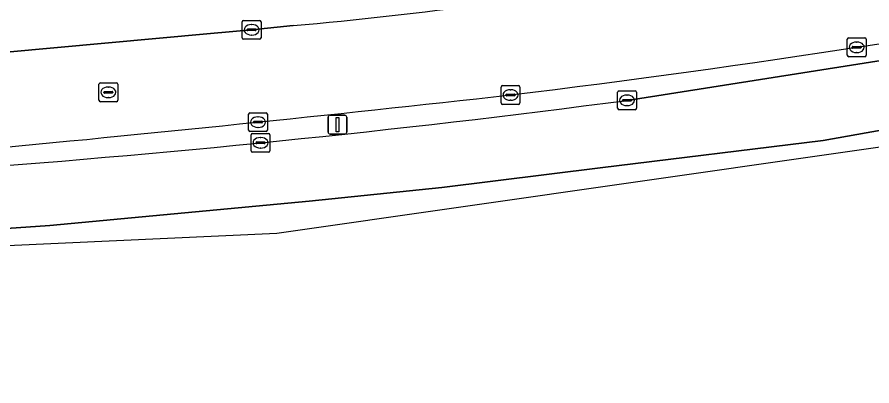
# Model space of a CAD drawing. Extents: x 160023 to 161302, y 384750 to 385707.
# Drawn here: x 160600.36 to 160645.83, y 384797.96 to 384817.61 of the extents above; entities that cross this region are included whole.
import ezdxf

# ---------------------------------------------------------------- set-up
doc = ezdxf.new("R2010")
doc.units = 0
for name, color, linetype in [('IMGEO_Kolk', 7, 'Continuous'), ('IMGEO_Lichtmast', 7, 'Continuous'), ('IMGEO_Rijbaan_lokaal_open', 7, 'Continuous'), ('IMGEO_Rijbaan_regionaal_gesloten', 7, 'Continuous'), ('IMGEO_Rioolput', 7, 'Continuous'), ('IMGEO_Verkeerseiland_open', 7, 'Continuous'), ('IMGEO_Voetpad_open', 7, 'Continuous')]:
    doc.layers.add(name, color=color, linetype=linetype)

msp = doc.modelspace()

# ---------------------------------------------------------------- linework, layer by layer
at = {"layer": 'IMGEO_Kolk'}
for p, q in [((160612.336, 384816.504), (160612.336, 384817.356)), ((160612.411, 384817.43), (160613.263, 384817.43)), ((160612.824, 384817.21), (160612.849, 384817.21)), ((160613.337, 384817.356), (160613.337, 384816.504)), ((160612.595, 384816.924), (160612.595, 384816.936)), ((160613.033, 384816.887), (160612.635, 384816.887)), ((160612.638, 384816.973), (160613.036, 384816.973)), ((160612.847, 384816.65), (160612.822, 384816.65)), ((160613.079, 384816.936), (160613.079, 384816.924)), ((160613.263, 384816.43), (160612.411, 384816.43)), ((160644.524, 384815.571), (160644.524, 384816.423)), ((160644.599, 384816.497), (160645.451, 384816.497)), ((160645.012, 384816.277), (160645.037, 384816.277)), ((160645.525, 384816.423), (160645.525, 384815.571)), ((160644.783, 384815.991), (160644.783, 384816.003)), ((160645.221, 384815.954), (160644.823, 384815.954)), ((160644.826, 384816.04), (160645.224, 384816.04)), ((160645.267, 384816.003), (160645.267, 384815.991)), ((160645.451, 384815.497), (160644.599, 384815.497)), ((160645.035, 384815.717), (160645.01, 384815.717)), ((160626.184, 384813.955), (160627.036, 384813.955)), ((160626.109, 384813.029), (160626.109, 384813.881)), ((160626.368, 384813.449), (160626.368, 384813.461)), ((160626.411, 384813.498), (160626.809, 384813.498)), ((160626.597, 384813.735), (160626.622, 384813.735)), ((160626.852, 384813.461), (160626.852, 384813.449)), ((160627.11, 384813.881), (160627.11, 384813.029)), ((160632.306, 384812.745), (160632.306, 384813.597)), ((160632.381, 384813.671), (160633.233, 384813.671)), ((160632.794, 384813.451), (160632.819, 384813.451)), ((160633.307, 384813.597), (160633.307, 384812.745)), ((160626.806, 384813.412), (160626.408, 384813.412)), ((160626.62, 384813.175), (160626.595, 384813.175)), ((160632.565, 384813.165), (160632.565, 384813.177)), ((160633.003, 384813.128), (160632.605, 384813.128)), ((160632.608, 384813.214), (160633.006, 384813.214)), ((160633.049, 384813.177), (160633.049, 384813.165)), ((160627.036, 384812.955), (160626.184, 384812.955)), ((160633.233, 384812.671), (160632.381, 384812.671)), ((160632.817, 384812.891), (160632.792, 384812.891)), ((160612.675, 384811.585), (160612.675, 384812.437)), ((160612.75, 384812.511), (160613.602, 384812.511)), ((160613.163, 384812.291), (160613.188, 384812.291)), ((160613.676, 384812.437), (160613.676, 384811.585)), ((160612.934, 384812.005), (160612.934, 384812.017)), ((160613.372, 384811.968), (160612.974, 384811.968)), ((160612.977, 384812.054), (160613.375, 384812.054)), ((160613.186, 384811.731), (160613.161, 384811.731)), ((160613.418, 384812.017), (160613.418, 384812.005)), ((160613.602, 384811.511), (160612.75, 384811.511)), ((160612.81, 384810.483), (160612.81, 384811.335)), ((160612.885, 384811.409), (160613.737, 384811.409)), ((160613.298, 384811.189), (160613.323, 384811.189)), ((160613.811, 384811.335), (160613.811, 384810.483)), ((160613.069, 384810.903), (160613.069, 384810.915)), ((160613.507, 384810.866), (160613.109, 384810.866)), ((160613.112, 384810.952), (160613.51, 384810.952)), ((160613.553, 384810.915), (160613.553, 384810.903)), ((160613.737, 384810.409), (160612.885, 384810.409)), ((160613.321, 384810.629), (160613.296, 384810.629))]:
    msp.add_line(p, q, dxfattribs=at)
for points in [[(160612.336, 384816.504), (160612.336, 384817.356)], [(160612.411, 384817.43), (160613.263, 384817.43)], [(160613.337, 384817.356), (160613.337, 384816.504)], [(160613.263, 384816.43), (160612.411, 384816.43)], [(160644.524, 384815.571), (160644.524, 384816.423)], [(160644.599, 384816.497), (160645.451, 384816.497)], [(160645.525, 384816.423), (160645.525, 384815.571)], [(160645.451, 384815.497), (160644.599, 384815.497)], [(160626.184, 384813.955), (160627.036, 384813.955)], [(160626.109, 384813.029), (160626.109, 384813.881)], [(160627.11, 384813.881), (160627.11, 384813.029)], [(160632.306, 384812.745), (160632.306, 384813.597)], [(160632.381, 384813.671), (160633.233, 384813.671)], [(160633.307, 384813.597), (160633.307, 384812.745)], [(160627.036, 384812.955), (160626.184, 384812.955)], [(160633.233, 384812.671), (160632.381, 384812.671)], [(160612.675, 384811.585), (160612.675, 384812.437)], [(160612.75, 384812.511), (160613.602, 384812.511)], [(160613.676, 384812.437), (160613.676, 384811.585)], [(160613.602, 384811.511), (160612.75, 384811.511)], [(160612.81, 384810.483), (160612.81, 384811.335)], [(160612.885, 384811.409), (160613.737, 384811.409)], [(160613.811, 384811.335), (160613.811, 384810.483)], [(160613.737, 384810.409), (160612.885, 384810.409)]]:
    msp.add_lwpolyline(points, dxfattribs=at)
for centre, radius, start, end in [((160612.413, 384817.354), 0.0765, 91.552, 178.448), ((160612.413, 384817.354), 0.0765, 91.552, 178.448), ((160613.261, 384817.354), 0.0765, 1.552, 88.448), ((160613.261, 384817.354), 0.0765, 1.552, 88.448), ((160612.635, 384816.933), 0.0403, 85.8775, 175.7526), ((160612.632, 384816.923), 0.0366, 178.938, 274.7102), ((160613.036, 384816.93), 0.043, 264.8664, 352.4533), ((160613.04, 384816.935), 0.0386, 1.7309, 96.639), ((160612.413, 384816.506), 0.0765, 181.552, 268.448), ((160612.413, 384816.506), 0.0765, 181.552, 268.448), ((160613.261, 384816.506), 0.0765, 271.552, 358.448), ((160613.261, 384816.506), 0.0765, 271.552, 358.448), ((160644.601, 384816.421), 0.0765, 91.552, 178.448), ((160644.601, 384816.421), 0.0765, 91.552, 178.448), ((160645.449, 384816.421), 0.0765, 1.552, 88.448), ((160645.449, 384816.421), 0.0765, 1.552, 88.448), ((160644.823, 384816), 0.0403, 85.8775, 175.7526), ((160644.82, 384815.99), 0.0366, 178.938, 274.7102), ((160645.224, 384815.997), 0.043, 264.8664, 352.4533), ((160645.228, 384816.002), 0.0386, 1.7309, 96.639), ((160644.601, 384815.573), 0.0765, 181.552, 268.448), ((160644.601, 384815.573), 0.0765, 181.552, 268.448), ((160645.449, 384815.573), 0.0765, 271.552, 358.448), ((160645.449, 384815.573), 0.0765, 271.552, 358.448), ((160626.186, 384813.879), 0.0765, 91.552, 178.448), ((160626.186, 384813.879), 0.0765, 91.552, 178.448), ((160627.034, 384813.879), 0.0765, 1.552, 88.448), ((160627.034, 384813.879), 0.0765, 1.552, 88.448), ((160626.408, 384813.458), 0.0403, 85.8775, 175.7526), ((160626.405, 384813.448), 0.0366, 178.938, 274.7102), ((160626.809, 384813.455), 0.043, 264.8664, 352.4533), ((160626.813, 384813.46), 0.0386, 1.7309, 96.639), ((160632.383, 384813.595), 0.0765, 91.552, 178.448), ((160632.383, 384813.595), 0.0765, 91.552, 178.448), ((160633.231, 384813.595), 0.0765, 1.552, 88.448), ((160633.231, 384813.595), 0.0765, 1.552, 88.448), ((160626.186, 384813.031), 0.0765, 181.552, 268.448), ((160626.186, 384813.031), 0.0765, 181.552, 268.448), ((160627.034, 384813.031), 0.0765, 271.552, 358.448), ((160627.034, 384813.031), 0.0765, 271.552, 358.448), ((160632.605, 384813.174), 0.0403, 85.8775, 175.7526), ((160632.602, 384813.164), 0.0366, 178.938, 274.7102), ((160633.006, 384813.171), 0.043, 264.8664, 352.4533), ((160633.01, 384813.176), 0.0386, 1.7309, 96.639), ((160632.383, 384812.747), 0.0765, 181.552, 268.448), ((160632.383, 384812.747), 0.0765, 181.552, 268.448), ((160633.231, 384812.747), 0.0765, 271.552, 358.448), ((160633.231, 384812.747), 0.0765, 271.552, 358.448), ((160612.752, 384812.435), 0.0765, 91.552, 178.448), ((160612.752, 384812.435), 0.0765, 91.552, 178.448), ((160613.6, 384812.435), 0.0765, 1.552, 88.448), ((160613.6, 384812.435), 0.0765, 1.552, 88.448), ((160612.974, 384812.014), 0.0403, 85.8775, 175.7526), ((160612.971, 384812.004), 0.0366, 178.938, 274.7102), ((160613.375, 384812.011), 0.043, 264.8664, 352.4533), ((160613.379, 384812.016), 0.0386, 1.7309, 96.639), ((160612.752, 384811.587), 0.0765, 181.552, 268.448), ((160612.752, 384811.587), 0.0765, 181.552, 268.448), ((160612.887, 384811.333), 0.0765, 91.552, 178.448), ((160612.887, 384811.333), 0.0765, 91.552, 178.448), ((160613.6, 384811.587), 0.0765, 271.552, 358.448), ((160613.6, 384811.587), 0.0765, 271.552, 358.448), ((160613.735, 384811.333), 0.0765, 1.552, 88.448), ((160613.735, 384811.333), 0.0765, 1.552, 88.448), ((160613.109, 384810.912), 0.0403, 85.8775, 175.7526), ((160613.106, 384810.902), 0.0366, 178.938, 274.7102), ((160613.51, 384810.909), 0.043, 264.8664, 352.4533), ((160613.514, 384810.914), 0.0386, 1.7309, 96.639), ((160612.887, 384810.485), 0.0765, 181.552, 268.448), ((160612.887, 384810.485), 0.0765, 181.552, 268.448), ((160613.735, 384810.485), 0.0765, 271.552, 358.448), ((160613.735, 384810.485), 0.0765, 271.552, 358.448)]:
    msp.add_arc(centre, radius, start, end, dxfattribs=at)
for centre, major_axis, ratio, start_param, end_param in [((160612.823, 384816.93), (-0.387, 0.002), 0.722429, 4.712389, 7.853982), ((160612.848, 384816.93), (-0.39, 0.002), 0.717154, 1.570796, 4.712389), ((160645.011, 384815.997), (-0.387, 0.002), 0.722429, 4.712389, 7.853982), ((160645.036, 384815.997), (-0.39, 0.002), 0.717154, 1.570796, 4.712389), ((160626.596, 384813.455), (-0.387, 0.002), 0.722429, 4.712389, 7.853982), ((160626.621, 384813.455), (-0.39, 0.002), 0.717154, 1.570796, 4.712389), ((160632.793, 384813.171), (-0.387, 0.002), 0.722429, 4.712389, 7.853982), ((160632.818, 384813.171), (-0.39, 0.002), 0.717154, 1.570796, 4.712389), ((160613.162, 384812.011), (-0.387, 0.002), 0.722429, 4.712389, 7.853982), ((160613.187, 384812.011), (-0.39, 0.002), 0.717154, 1.570796, 4.712389), ((160613.297, 384810.909), (-0.387, 0.002), 0.722429, 4.712389, 7.853982), ((160613.322, 384810.909), (-0.39, 0.002), 0.717154, 1.570796, 4.712389)]:
    msp.add_ellipse(centre, major_axis=major_axis, ratio=ratio, start_param=start_param, end_param=end_param, dxfattribs=at)
at = {"layer": 'IMGEO_Lichtmast'}
for p, q in [((160616.908, 384811.474), (160616.908, 384812.274)), ((160616.908, 384812.274), (160616.908, 384811.474)), ((160617.008, 384812.374), (160617.798, 384812.374)), ((160617.798, 384812.374), (160617.008, 384812.374)), ((160617.898, 384812.274), (160617.898, 384811.474)), ((160617.898, 384811.474), (160617.898, 384812.274)), ((160617.798, 384811.374), (160617.008, 384811.374)), ((160617.008, 384811.374), (160617.798, 384811.374))]:
    msp.add_line(p, q, dxfattribs=at)
msp.add_lwpolyline([(160617.328, 384812.249), (160617.478, 384812.249), (160617.478, 384811.499), (160617.328, 384811.499), (160617.328, 384812.249)], dxfattribs=at)
for centre, start, end in [((160617.008, 384812.274), 90, 180), ((160617.008, 384812.274), 90, 180), ((160617.798, 384812.274), 0, 90), ((160617.798, 384812.274), 360, 90), ((160617.008, 384811.474), 180, 270), ((160617.008, 384811.474), 180, 270), ((160617.798, 384811.474), 270, 0), ((160617.798, 384811.474), 270, 0)]:
    msp.add_arc(centre, 0.1, start, end, dxfattribs=at)
at = {"layer": 'IMGEO_Rijbaan_lokaal_open'}
msp.add_lwpolyline([(160615.047, 384817.149), (160612.837, 384816.929), (160610.641, 384816.725), (160599.604, 384815.718), (160596.716, 384815.521), (160584.471, 384814.737)], dxfattribs=at)
for centre, radius, start, end in [((160556.367, 385390.208), 581.014, 276.943921, 280.706664), ((160591.646, 385073.025), 256.944, 275.22547, 277.5165), ((160428.826, 386591.967), 1789.475, 275.416643, 276.345653)]:
    msp.add_arc(centre, radius, start, end, dxfattribs=at)
at = {"layer": 'IMGEO_Rijbaan_regionaal_gesloten'}
for points in [[(160828.634, 384848.573), (160827.375, 384851.959), (160825.414, 384851.457), (160824.874, 384851.326), (160793.873, 384843.828), (160790.644, 384843.08), (160782.495, 384841.341), (160773.396, 384839.558), (160755.107, 384835.98), (160731.953, 384831.498), (160713.807, 384827.961), (160696.563, 384824.584), (160676.338, 384820.634), (160659.27, 384817.339), (160632.807, 384813.17)], [(160666.023, 384815.096), (160643.234, 384811.039), (160631.384, 384809.566), (160622.962, 384808.519), (160615.903, 384807.799), (160602.102, 384806.496), (160593.622, 384805.913), (160581.27, 384805.063), (160557.511, 384804.281), (160534.335, 384804.151), (160518.451, 384803.76), (160497.293, 384802.197), (160482.841, 384801.285), (160463.571, 384801.936), (160433.105, 384803.109), (160400.007, 384805.11), (160400.874, 384801.642), (160401.986, 384801.592), (160422.599, 384800.588), (160443.125, 384799.544), (160464.691, 384798.456), (160474.976, 384797.956)], [(160534.335, 384804.151), (160557.511, 384804.281), (160581.27, 384805.063), (160593.622, 384805.913), (160602.102, 384806.496), (160615.903, 384807.799), (160622.962, 384808.519), (160631.384, 384809.566), (160643.234, 384811.039), (160666.023, 384815.096)], [(160536.931, 384801.145), (160545.148, 384802.929), (160614.171, 384806.098), (160672.527, 384814.457)]]:
    msp.add_lwpolyline(points, dxfattribs=at)
msp.add_arc((160550.317, 385439.021), 631.264, 274.129502, 277.508557, dxfattribs=at)
at = {"layer": 'IMGEO_Rioolput'}
for p, q in [((160604.715, 384813.172), (160604.715, 384814.024)), ((160604.79, 384814.098), (160605.642, 384814.098)), ((160605.716, 384814.024), (160605.716, 384813.172)), ((160604.974, 384813.592), (160604.974, 384813.604)), ((160605.412, 384813.555), (160605.014, 384813.555)), ((160605.017, 384813.641), (160605.415, 384813.641)), ((160605.203, 384813.878), (160605.228, 384813.878)), ((160605.458, 384813.604), (160605.458, 384813.592)), ((160605.642, 384813.098), (160604.79, 384813.098)), ((160605.226, 384813.318), (160605.201, 384813.318))]:
    msp.add_line(p, q, dxfattribs=at)
for points in [[(160604.715, 384813.172), (160604.715, 384814.024)], [(160604.79, 384814.098), (160605.642, 384814.098)], [(160605.716, 384814.024), (160605.716, 384813.172)], [(160605.642, 384813.098), (160604.79, 384813.098)]]:
    msp.add_lwpolyline(points, dxfattribs=at)
for centre, radius, start, end in [((160604.792, 384814.022), 0.0765, 91.552, 178.448), ((160604.792, 384814.022), 0.0765, 91.552, 178.448), ((160605.64, 384814.022), 0.0765, 1.552, 88.448), ((160605.64, 384814.022), 0.0765, 1.552, 88.448), ((160605.014, 384813.601), 0.0403, 85.8775, 175.7526), ((160605.011, 384813.591), 0.0366, 178.938, 274.7102), ((160605.415, 384813.598), 0.043, 264.8664, 352.4533), ((160605.419, 384813.603), 0.0386, 1.7309, 96.639), ((160604.792, 384813.174), 0.0765, 181.552, 268.448), ((160604.792, 384813.174), 0.0765, 181.552, 268.448), ((160605.64, 384813.174), 0.0765, 271.552, 358.448), ((160605.64, 384813.174), 0.0765, 271.552, 358.448)]:
    msp.add_arc(centre, radius, start, end, dxfattribs=at)
for centre, major_axis, ratio, start_param, end_param in [((160605.202, 384813.598), (-0.387, 0.002), 0.722429, 4.712389, 7.853982), ((160605.227, 384813.598), (-0.39, 0.002), 0.717154, 1.570796, 4.712389)]:
    msp.add_ellipse(centre, major_axis=major_axis, ratio=ratio, start_param=start_param, end_param=end_param, dxfattribs=at)
at = {"layer": 'IMGEO_Verkeerseiland_open'}
msp.add_lwpolyline([(160632.807, 384813.17), (160659.27, 384817.339), (160676.338, 384820.634), (160696.563, 384824.584), (160713.807, 384827.961), (160731.953, 384831.498), (160755.107, 384835.98), (160773.396, 384839.558), (160782.495, 384841.341), (160790.644, 384843.08), (160793.873, 384843.828)], dxfattribs=at)
for centre, radius, start, end in [((160556.367, 385390.208), 581.014, 276.943921, 280.706664), ((160428.826, 386591.967), 1789.475, 275.416643, 276.345653), ((160550.317, 385439.021), 631.264, 274.129502, 277.508557)]:
    msp.add_arc(centre, radius, start, end, dxfattribs=at)
at = {"layer": 'IMGEO_Voetpad_open'}
msp.add_lwpolyline([(160584.471, 384814.737), (160596.716, 384815.521), (160599.604, 384815.718), (160610.641, 384816.725), (160612.837, 384816.929), (160615.047, 384817.149)], dxfattribs=at)
msp.add_arc((160591.646, 385073.025), 256.944, 275.22547, 277.5165, dxfattribs=at)

doc.saveas('drawing.dxf')
